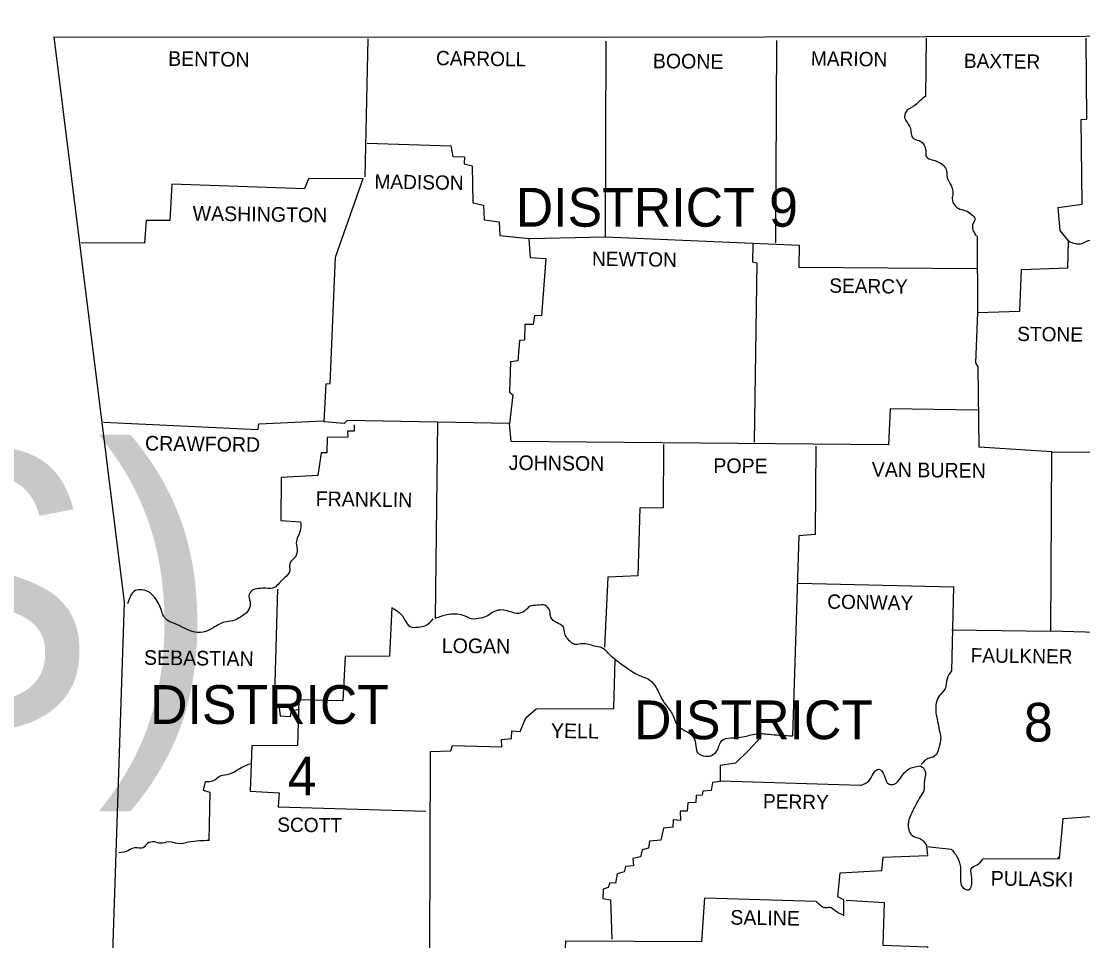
# Model space of a CAD drawing. Extents: x 813775 to 1157140, y 1757555 to 1979907.
# Drawn here: x 1079479 to 1113832, y 1933763 to 1963501 of the extents above; entities that cross this region are included whole.
import ezdxf

# ---------------------------------------------------------------- set-up
doc = ezdxf.new("R2010")
doc.units = 0
doc.layers.add('R_Draft', color=7, linetype='Continuous')

msp = doc.modelspace()

# ---------------------------------------------------------------- linework, layer by layer
at = {"layer": 'R_Draft'}
for points in [[(1080546, 1962995), (1098333, 1962984), (1113942, 1963017), (1132356, 1963303), (1140892, 1963501)], [(1081833, 1914870), (1082823, 1944713), (1080546, 1962995)], [(1090699, 1962929), (1090600, 1958474)], [(1090677, 1959563), (1093383, 1959475), (1093449, 1959123), (1093823, 1959112), (1093812, 1958892), (1094076, 1958826), (1094098, 1957627), (1094439, 1957550), (1094461, 1957077), (1094945, 1957011), (1094967, 1956571), (1095924, 1956472), (1098388, 1956527), (1098410, 1962852)], [(1103921, 1962874), (1103888, 1956340)], [(1108761, 1962951), (1108739, 1961070)], [(1110609, 1936408), (1113084, 1936419), (1113194, 1937717), (1114668, 1937827), (1114668, 1943723), (1112798, 1943778), (1112831, 1949575), (1110477, 1949729), (1110444, 1952325), (1110367, 1952457), (1110433, 1954085), (1111797, 1954129), (1111852, 1955471), (1113348, 1955526), (1113370, 1956395), (1113106, 1956736), (1113040, 1957473), (1113810, 1957583), (1113777, 1960322), (1113964, 1960333), (1113942, 1962951)], [(1095330, 1949905), (1095275, 1950488), (1090028, 1950587), (1089929, 1950488), (1089280, 1950543), (1089346, 1951775), (1089478, 1951786), (1089654, 1955867), (1090545, 1958419), (1088774, 1958408), (1088642, 1958078), (1084352, 1958232), (1084286, 1957055), (1083527, 1957055), (1083472, 1956329), (1081415, 1956340)], [(1095902, 1956450), (1095946, 1955856), (1096452, 1955823), (1096320, 1953975), (1096089, 1953986), (1096045, 1953689), (1095781, 1953689), (1095770, 1953183), (1095605, 1953172), (1095550, 1952523), (1095308, 1952490), (1095275, 1951500), (1095385, 1951423), (1095275, 1950488)], [(1098388, 1956527), (1104658, 1956263), (1104647, 1955548), (1110400, 1955504)], [(1110433, 1954085), (1110422, 1956560)], [(1103151, 1956296), (1103140, 1955724), (1103283, 1955691), (1103195, 1949883)], [(1110433, 1950928), (1107595, 1950961), (1107540, 1949806), (1095330, 1949905)], [(1082141, 1950532), (1087146, 1950301), (1087168, 1950477), (1089258, 1950576)], [(1090248, 1950444), (1090248, 1950246), (1090039, 1950246), (1090050, 1950048), (1089379, 1950037), (1089368, 1949542), (1089181, 1949542), (1089082, 1948805), (1087894, 1948750), (1087883, 1947353), (1088521, 1947309)], [(1092888, 1944185), (1092965, 1950532)], [(1100269, 1949817), (1100258, 1947760), (1099499, 1947749), (1099433, 1945560), (1098465, 1945527), (1098355, 1943261)], [(1105197, 1949762), (1105175, 1946902), (1104647, 1946858), (1104438, 1940390)], [(1112831, 1949575), (1118485, 1949542), (1118969, 1949773), (1118936, 1945472), (1118606, 1945329), (1118309, 1945076), (1118210, 1944977), (1118199, 1943745), (1114602, 1943745)], [(1087773, 1945131), (1087663, 1941347), (1087828, 1941303), (1087861, 1941039), (1088191, 1941017), (1088224, 1941204), (1088488, 1941248)], [(1104625, 1945329), (1109652, 1945208), (1109586, 1942491)], [(1091469, 1944537), (1091392, 1942964), (1089962, 1942953), (1089885, 1941523), (1088466, 1941556), (1088422, 1940082), (1086937, 1940071), (1086893, 1938597), (1087828, 1938542), (1087795, 1938091), (1092569, 1937959)], [(1109597, 1943822), (1112798, 1943778)], [(1092701, 1933449), (1092723, 1939884), (1093383, 1939906), (1093438, 1940082), (1095033, 1940038), (1095022, 1940269), (1095341, 1940302), (1095352, 1940555), (1095627, 1940533), (1095814, 1940973), (1096144, 1941259), (1098652, 1941270), (1098696, 1942854)], [(1103415, 1940346), (1103019, 1939917), (1102590, 1939510), (1102095, 1939433), (1102095, 1938916), (1101853, 1938883), (1101809, 1938619), (1101534, 1938597), (1101512, 1938476), (1101325, 1938465), (1101314, 1938234), (1101050, 1938223), (1101028, 1937959), (1100808, 1937959), (1100819, 1937651), (1100577, 1937673), (1100566, 1937431), (1100269, 1937409), (1100181, 1937013), (1099807, 1936980), (1099774, 1936760), (1099576, 1936705), (1099521, 1936474), (1099268, 1936419), (1099290, 1936188), (1099037, 1936166), (1098993, 1935990), (1098762, 1935924), (1098707, 1935627), (1098531, 1935638), (1098476, 1935484), (1098311, 1935429), (1098300, 1935132), (1098553, 1935088), (1098597, 1933812)], [(1085562, 1937002), (1085595, 1938553), (1085375, 1938619), (1085441, 1938916)], [(1106638, 1938784), (1102106, 1938927)], [(1106099, 1934582), (1106099, 1935088), (1105901, 1935187), (1105978, 1935957), (1107331, 1936034), (1107375, 1936463), (1108816, 1936518), (1108783, 1936815), (1109575, 1936727)], [(1113029, 1936430), (1113084, 1936485)], [(1097079, 1933284), (1097101, 1933757), (1101501, 1933735), (1101600, 1935154), (1105197, 1935044)], [(1106176, 1935077), (1107408, 1935000), (1107364, 1933625), (1108805, 1933570), (1108827, 1932371), (1109509, 1932316), (1109509, 1932107), (1110147, 1932063), (1110169, 1931293), (1111621, 1931293), (1111665, 1930534), (1113007, 1930468), (1112996, 1929038)]]:
    msp.add_lwpolyline(points, dxfattribs=at)
for points in [[(1108739, 1961070), (1108541, 1960905), (1108365, 1960751), (1108101, 1960564), (1108068, 1960388), (1108156, 1960212), (1108244, 1960069), (1108277, 1959871), (1108354, 1959706), (1108541, 1959640), (1108695, 1959497), (1108750, 1959299), (1108772, 1959112), (1108948, 1959024), (1109146, 1958958), (1109333, 1958826), (1109421, 1958661), (1109443, 1958452), (1109520, 1958287), (1109608, 1958089), (1109630, 1957924), (1109608, 1957759), (1109652, 1957605), (1109795, 1957451), (1110048, 1957374), (1110224, 1957264), (1110345, 1957110), (1110268, 1956923), (1110279, 1956758), (1110378, 1956560)], [(1113370, 1956395), (1113810, 1956318), (1114074, 1956417), (1114261, 1956131), (1114360, 1955911), (1114525, 1955592), (1114789, 1955493), (1114987, 1955317), (1114987, 1955130), (1114811, 1954954), (1114679, 1954778), (1114723, 1954569), (1114767, 1954283), (1114767, 1954008), (1114701, 1953755), (1114646, 1953524), (1114701, 1953326), (1114910, 1953359), (1115130, 1953524), (1115361, 1953524), (1115581, 1953403), (1115812, 1953194), (1116043, 1953238), (1116230, 1953293), (1116494, 1953370), (1116681, 1953271), (1116846, 1953139), (1117044, 1952930), (1117231, 1952798), (1117473, 1952677), (1117770, 1952600), (1118045, 1952413), (1118089, 1952094), (1118078, 1951819), (1118056, 1951478), (1118034, 1951104), (1118067, 1950741), (1118188, 1950499), (1118342, 1950213), (1118386, 1949949), (1118375, 1949531)], [(1088521, 1947309), (1088521, 1947078), (1088433, 1946836), (1088378, 1946627), (1088411, 1946352), (1088312, 1946132), (1088169, 1945956), (1088169, 1945736), (1088004, 1945505), (1087828, 1945329), (1087674, 1945186), (1087399, 1945164), (1087168, 1945153), (1086937, 1945076), (1086849, 1944911), (1086893, 1944658), (1086805, 1944416), (1086574, 1944229), (1086321, 1944108), (1086057, 1944064), (1085694, 1943888), (1085364, 1943745), (1085012, 1943767), (1084682, 1943910), (1084385, 1944042), (1084154, 1944174), (1083967, 1944581), (1083846, 1944801), (1083637, 1945021), (1083384, 1945109), (1083175, 1945087), (1082922, 1944658)], [(1091469, 1944537), (1091711, 1944383), (1091898, 1944130), (1092063, 1943921), (1092338, 1943910), (1092558, 1943954), (1092811, 1944174)], [(1098696, 1942854), (1098487, 1943052), (1098267, 1943239), (1098025, 1943294), (1097651, 1943371), (1097409, 1943349), (1097266, 1943415), (1097167, 1943525), (1097068, 1943690), (1097013, 1943921), (1096826, 1944042), (1096617, 1944229), (1096584, 1944427), (1096419, 1944614), (1096188, 1944614), (1095924, 1944570), (1095770, 1944427), (1095506, 1944350), (1095264, 1944416), (1095033, 1944460), (1094791, 1944416), (1094571, 1944273), (1094351, 1944196), (1094054, 1944174), (1093779, 1944284), (1093515, 1944328), (1093251, 1944306), (1092888, 1944185)], [(1098696, 1942854), (1099081, 1942590), (1099444, 1942359), (1099818, 1942194), (1100027, 1941952), (1100214, 1941578), (1100368, 1941347), (1100566, 1941061), (1100709, 1940742), (1100940, 1940566), (1101182, 1940412), (1101303, 1940137), (1101358, 1939862), (1101622, 1939730), (1101875, 1939785), (1102018, 1939950), (1102150, 1940236), (1102447, 1940324), (1102832, 1940357), (1103272, 1940456), (1103756, 1940434), (1104438, 1940390)], [(1109586, 1942491), (1109443, 1942238), (1109377, 1941908), (1109201, 1941699), (1109091, 1941457), (1109080, 1941138), (1109135, 1940852), (1109190, 1940577), (1109234, 1940324), (1109179, 1940005), (1109036, 1939730), (1108816, 1939653), (1108607, 1939466)], [(1085441, 1938916), (1085683, 1938938), (1085914, 1939092), (1086222, 1939158), (1086530, 1939323), (1086915, 1939499)], [(1106638, 1938784), (1106913, 1938938), (1107056, 1939169), (1107232, 1939312), (1107408, 1939114), (1107562, 1938828), (1107727, 1938828), (1107936, 1939026), (1108068, 1939202), (1108233, 1939334), (1108409, 1939389), (1108596, 1939411), (1108739, 1939202), (1108695, 1938872), (1108695, 1938652), (1108574, 1938421), (1108442, 1938179), (1108299, 1937904), (1108189, 1937607), (1108211, 1937321), (1108365, 1937134), (1108541, 1937079), (1108783, 1936837)], [(1085562, 1937002), (1085243, 1936991), (1084880, 1936947), (1084550, 1936903), (1084253, 1936958), (1083978, 1936914), (1083791, 1936958), (1083560, 1936903), (1083428, 1936771), (1083153, 1936771), (1082955, 1936683), (1082636, 1936606)], [(1109575, 1936727), (1109762, 1936485), (1109872, 1936155), (1109872, 1935781), (1109960, 1935473), (1110136, 1935407), (1110246, 1935671), (1110224, 1935935), (1110224, 1936089), (1110411, 1936221), (1110609, 1936408)], [(1105197, 1935044), (1105329, 1934923), (1105472, 1934835), (1105648, 1934846), (1105813, 1934747), (1106099, 1934582)]]:
    msp.add_spline(points, degree=3, dxfattribs=at)

# ---------------------------------------------------------------- texts
for s, height, rotation, p in [('BENTON', 473.1, 359.2527, (1084231, 1962060)), ('CARROLL', 462.1, 359.1481, (1092899, 1962082)), ('BOONE', 473.1, 359.4001, (1099917, 1961983)), ('MARION', 462.1, 359.1854, (1105032, 1962071)), ('BAXTER', 462.1, 359.2559, (1109982, 1961994)), ('MADISON', 462.1, 359.0906, (1090908, 1958089)), ('WASHINGTON', 473, 359.232, (1085023, 1957055)), ('NEWTON', 462.1, 359.2717, (1097948, 1955592)), ('SEARCY', 461.9, 359.2527, (1105626, 1954723)), ('STONE', 461.9, 359.4001, (1111709, 1953161)), ('CRAWFORD', 473, 359.2771, (1083483, 1949619)), ('JOHNSON', 473.1, 359.3514, (1095253, 1948992)), ('POPE', 473.1, 359.6155, (1101875, 1948893)), ('VAN BUREN', 473.1, 359.3508, (1107001, 1948772)), ('FRANKLIN', 473.1, 359.1815, (1089005, 1947826)), ('CONWAY', 461.9, 359.0371, (1105560, 1944504)), ('LOGAN', 473.1, 359.3969, (1093086, 1943074)), ('SEBASTIAN', 473, 359.2816, (1083450, 1942689)), ('FAULKNER', 462.1, 359.2486, (1110202, 1942766)), ('YELL', 473.1, 359.1987, (1096617, 1940324)), ('PERRY', 462.1, 359.0858, (1103481, 1938047)), ('SCOTT', 462.1, 359.4063, (1087762, 1937288)), ('PULASKI', 473.1, 359.053, (1110851, 1935550)), ('SALINE', 473.1, 359.1491, (1102425, 1934285))]:
    msp.add_text(s, height=height, rotation=rotation, dxfattribs=at).set_placement(p)
for s, height, p in [('DISTRICT 9', 1254, (1095484, 1956857)), ('(ARKADELPHIA BYPASS) (S)', 9000, (922739, 1940652)), ('DISTRICT', 1254, (1083648, 1940775)), ('DISTRICT', 1254, (1099312, 1940280)), ('8', 1254, (1111929, 1940203)), ('4', 1254, (1088103, 1938465))]:
    msp.add_text(s, height=height, dxfattribs=at).set_placement(p)

doc.saveas('drawing.dxf')
